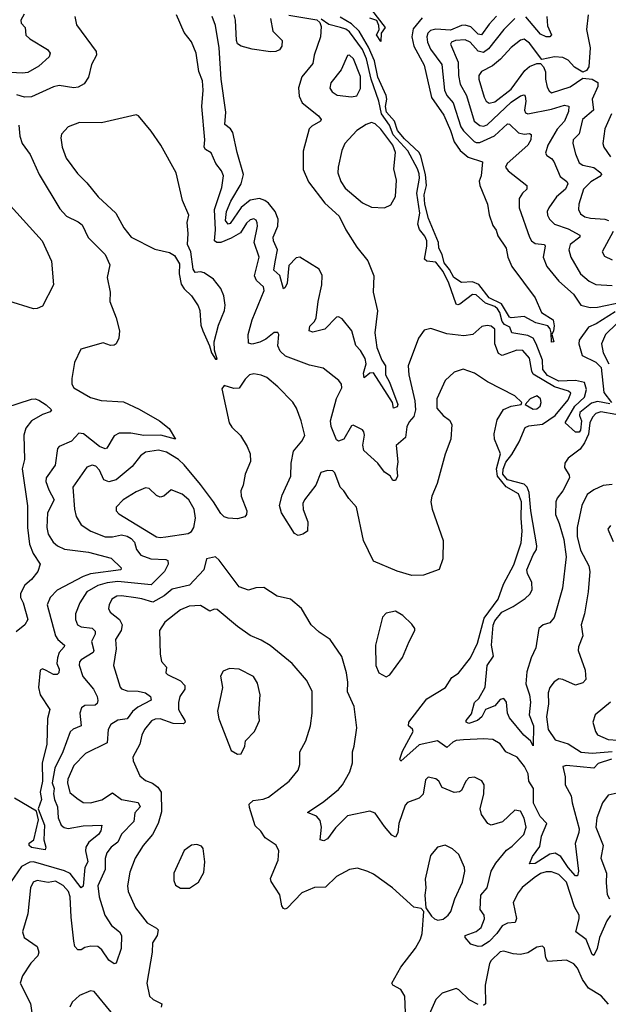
# Model space of a CAD drawing. Extents: x 1493970 to 1595317, y 729910 to 844791.
# Tile 318 of 338: x 1558550 to 1561753, y 829441 to 834798. Entities that reach past the tile are written whole.
import ezdxf

# ---------------------------------------------------------------- set-up
doc = ezdxf.new("R2010")
doc.units = 0

msp = doc.modelspace()

# ---------------------------------------------------------------- linework, layer by layer
at = {"layer": '0CON10XD'}
for points in [[(1560465, 834852.5), (1560539.5, 834755), (1560517.8, 834725), (1560515, 834680), (1560491.5, 834715), (1560506.9, 834743.1), (1560505.5, 834765.5), (1560493.6, 834793.6), (1560455, 834805.4)], [(1558575, 834827.5), (1558557.1, 834795), (1558559.1, 834779.1), (1558580.5, 834755), (1558583.9, 834713.9), (1558604.7, 834694.7), (1558702.5, 834635), (1558715.7, 834615), (1558711.4, 834595), (1558654.5, 834545), (1558595, 834511.3), (1558565, 834506.9), (1558467, 834513)], [(1558850, 834815), (1558860.3, 834770.3), (1558966, 834625), (1558967.5, 834605), (1558940.5, 834555), (1558924.4, 834485), (1558901.4, 834448.6), (1558869.4, 834430.6), (1558845, 834428), (1558765, 834439.6), (1558735, 834432.5), (1558615, 834377.7), (1558577.2, 834377.2), (1558535, 834389.2)], [(1561795, 832649.8), (1561713.3, 832665), (1561685.4, 832655), (1561666.9, 832635), (1561652.3, 832605), (1561646.4, 832543.6), (1561623.5, 832496.5), (1561599.5, 832460.5), (1561535, 832411.8), (1561516.9, 832385), (1561515, 832361.2), (1561540.6, 832320.6), (1561542.9, 832305), (1561506.5, 832235), (1561475.2, 832195), (1561468.5, 832175), (1561465.5, 832105), (1561486.2, 832056.2), (1561510.5, 831970.5), (1561524.8, 831875.2), (1561504.1, 831705), (1561458.3, 831545), (1561435, 831516.8), (1561398, 831505), (1561375.6, 831485), (1561359.1, 831380.9), (1561332.9, 831325), (1561309.7, 831250.3), (1561305.4, 831185), (1561323.8, 831125), (1561329.1, 831085), (1561322.1, 831015), (1561346.9, 830955), (1561345, 830846.7), (1561330, 830875), (1561293.3, 830905), (1561215, 831000), (1561205.5, 831025.5), (1561200, 831085), (1561185, 831104.6), (1561165, 831100), (1561135, 831064.7), (1561085.9, 831044.1), (1561064.5, 831005), (1561041.4, 830985), (1560995, 830968), (1560980, 830975), (1560980, 830985), (1561008, 831022), (1561025, 831082.5), (1561048.8, 831105), (1561083.4, 831166.6), (1561093.9, 831285), (1561128.4, 831335), (1561118.4, 831395), (1561127.2, 831502.8), (1561135, 831527.5), (1561174.3, 831575), (1561235.1, 831604.9), (1561300.7, 831649.3), (1561326.9, 831673.1), (1561338.5, 831695), (1561336.6, 831735), (1561313.1, 831785), (1561309.8, 831805), (1561343.8, 831886.2), (1561362.3, 831915), (1561365.2, 831935), (1561332.2, 832125), (1561322.9, 832225), (1561311.7, 832255), (1561295, 832270.9), (1561204, 832294), (1561179.9, 832325), (1561181.8, 832351.8), (1561195, 832390.5), (1561227.6, 832432.4), (1561268.4, 832501.6), (1561300.6, 832579.4), (1561321.1, 832588.9), (1561395, 832596.9), (1561465, 832644.4), (1561535, 832729.6), (1561549.6, 832765), (1561537.3, 832777.3), (1561459.7, 832799.7), (1561345, 832870), (1561336.8, 832885), (1561325, 832955.6), (1561288, 832998), (1561255, 833000.7), (1561175, 832971.3), (1561155, 832981.5), (1561135.5, 833035), (1561135.5, 833115), (1561115, 833131.1), (1561095, 833134.4), (1561065, 833129.4), (1561016, 833085), (1560967.6, 833077.6), (1560875, 833089.2), (1560787.3, 833117.3), (1560750.9, 833109.1), (1560720, 833065), (1560664.6, 832915.4), (1560667.7, 832865), (1560700.9, 832725), (1560703.6, 832675), (1560695, 832638.6), (1560669.7, 832610.3), (1560656.5, 832583.5), (1560650, 832525), (1560598.3, 832481.7), (1560608.1, 832391.9), (1560603.3, 832355), (1560606.7, 832315), (1560595, 832290), (1560580.7, 832290.7), (1560566.4, 832316.4), (1560535, 832336.2), (1560498.6, 832385), (1560423.5, 832453.5), (1560417, 832483), (1560426.5, 832536.5), (1560423.8, 832555), (1560415, 832566.2), (1560365, 832591.2), (1560355, 832588), (1560315, 832515.6), (1560285, 832504.4), (1560275, 832511.2), (1560245.8, 832585), (1560241.4, 832615), (1560275, 832737.1), (1560303.8, 832795), (1560301.5, 832815), (1560286.9, 832835), (1560201.7, 832901.7), (1560127.6, 832917.6), (1559996.6, 832966.6), (1559967.9, 832995), (1559955, 833023.8), (1559960, 833085), (1559955, 833096.2), (1559935, 833095.6), (1559889.5, 833060.5), (1559856.2, 833043.8), (1559815, 833033.2), (1559795, 833037.5), (1559792.8, 833085), (1559815.2, 833165), (1559880.6, 833325), (1559877.1, 833345), (1559838.8, 833378.8), (1559827.8, 833405), (1559853.2, 833505), (1559826.6, 833585), (1559844.4, 833675), (1559843.1, 833693.1), (1559836.9, 833706.9), (1559825, 833713.8), (1559805, 833708.9), (1559785, 833690.6), (1559751.7, 833638.3), (1559701.3, 833608.7), (1559645, 833585.3), (1559624, 833585), (1559611.1, 833595), (1559615.7, 833655), (1559609.5, 833765), (1559649.7, 833885), (1559658.7, 833948.7), (1559649.2, 833975), (1559618, 834015), (1559592.8, 834072.8), (1559561.5, 834091.5), (1559554.2, 834104.3), (1559557.8, 834145), (1559541.3, 834325), (1559548, 834415), (1559545.4, 834465), (1559525.9, 834515.9), (1559511.1, 834615), (1559485, 834676.7), (1559445, 834727.5), (1559403.3, 834825)], [(1560015, 834821.8), (1560166.4, 834796.4), (1560183.3, 834783.3), (1560191.7, 834761.7), (1560186.4, 834705), (1560152.9, 834605), (1560145, 834560), (1560085, 834487.8), (1560067.7, 834427.7), (1560071.2, 834381.2), (1560087.3, 834345), (1560175.6, 834275), (1560190.8, 834255), (1560188, 834245), (1560140.5, 834219.5), (1560125.6, 834205), (1560092.4, 834082.4), (1560092.6, 833982.6), (1560122.2, 833915), (1560210.5, 833800.5), (1560289.5, 833729.5), (1560324.8, 833654.8), (1560385, 833560), (1560445, 833486.2), (1560478.1, 833405), (1560473.3, 833315), (1560496.8, 833213.2), (1560482.9, 833095), (1560493.4, 833015), (1560521.7, 832945), (1560541.8, 832915), (1560541.3, 832865), (1560563, 832825), (1560608.9, 832705), (1560605, 832692.4), (1560583.9, 832683.9), (1560579.1, 832715), (1560550.5, 832760.5), (1560475, 832875.9), (1560455, 832874.2), (1560425, 832848.8), (1560422, 832875), (1560436.1, 832925), (1560430.5, 832955), (1560405, 832997.7), (1560378.7, 833025), (1560357.3, 833105), (1560305, 833170.3), (1560285, 833181.1), (1560275, 833178.9), (1560211.2, 833115), (1560145, 833097.6), (1560124.8, 833104.8), (1560129.2, 833130.8), (1560153.8, 833155), (1560163.8, 833175), (1560174.5, 833264.5), (1560195.3, 833354.7), (1560195.6, 833405.6), (1560179.7, 833439.7), (1560075.4, 833505.4), (1560055, 833503.1), (1560015, 833461.1), (1560006.2, 833365), (1559995, 833340), (1559985, 833333.3), (1559965.6, 833405.6), (1559932.7, 833435), (1559940.6, 833480.6), (1559953.5, 833545), (1559931.1, 833595), (1559929.2, 833615), (1559955.3, 833675), (1559957.2, 833712.8), (1559941.1, 833755), (1559905, 833800.3), (1559885, 833814.4), (1559855, 833824.5), (1559805, 833815.8), (1559755, 833776), (1559695, 833689.7), (1559685, 833685.3), (1559670, 833705), (1559675.2, 833755), (1559699.3, 833810.7), (1559754.8, 833905), (1559768.9, 833955), (1559733.5, 834075), (1559710, 834185), (1559698, 834205), (1559667.1, 834227.1), (1559672.4, 834295), (1559646.7, 834475), (1559636.4, 834645), (1559615.8, 834765.8), (1559597.6, 834815)], [(1559914.8, 834805.1), (1559928.6, 834735), (1559979.5, 834685), (1559976.7, 834653.3), (1559965, 834633.1), (1559945, 834624.6), (1559916, 834624), (1559815, 834637.1), (1559754.6, 834654.6), (1559735.9, 834665.9), (1559730, 834685), (1559725.2, 834795.2), (1559716.9, 834825)], [(1560296, 834756), (1560232, 834772), (1560190.7, 834800.7)], [(1560741.3, 834808.7), (1560691.4, 834748.6), (1560684.8, 834705), (1560694.8, 834654.8), (1560750.7, 834550.7), (1560791.9, 834375), (1560857.8, 834277.8), (1560894.3, 834195), (1560913.8, 834133.8), (1560947, 834087), (1560990.4, 834050.4), (1561069.2, 834025), (1561061.4, 833948.6), (1561051.5, 833918.5), (1561053.6, 833895), (1561095.5, 833795), (1561104.2, 833735.8), (1561125, 833677.5), (1561142.7, 833652.7), (1561151.7, 833621.7), (1561197.5, 833555), (1561205.9, 833505.9), (1561227.5, 833455), (1561355.8, 833285), (1561390, 833205), (1561453.1, 833165), (1561458, 833132), (1561455.5, 833105), (1561446, 833085), (1561456.9, 833045), (1561445, 833044), (1561442, 833095), (1561436.7, 833116.7), (1561425, 833132.5), (1561359.1, 833149.1), (1561295, 833182.2), (1561225, 833175.4), (1561215, 833180), (1561172.5, 833252.5), (1561105, 833284.6), (1561048, 833358), (1561015, 833372.3), (1560955, 833367.2), (1560913.1, 833395), (1560889.4, 833439.4), (1560859.6, 833475), (1560849.6, 833519.6), (1560830.4, 833555), (1560828.9, 833585), (1560775, 833715.4), (1560755, 833793.8), (1560750.5, 833845), (1560764.1, 833895), (1560757.9, 833955), (1560733.8, 834055), (1560724.1, 834075), (1560645, 834150.6), (1560606.7, 834195), (1560589.7, 834245), (1560546.7, 834295), (1560540.4, 834325), (1560548, 834365), (1560545.3, 834385), (1560499.1, 834485), (1560481.2, 834575), (1560448.8, 834648.8), (1560398.1, 834735), (1560355.3, 834775.3), (1560295, 834811.4)], [(1561145, 834816.9), (1561105, 834774.2), (1561063.6, 834716.4), (1561045, 834719.2), (1561005, 834759.3), (1560975, 834767.5), (1560955, 834766.3), (1560895, 834740.4), (1560815, 834747.1), (1560785, 834740), (1560770.6, 834725), (1560766.4, 834705), (1560769.8, 834675), (1560785, 834637.7), (1560847, 834555), (1560862.2, 834415), (1560874.9, 834384.9), (1560909.5, 834345), (1560951.3, 834215), (1560965, 834193.6), (1561023.3, 834135), (1561035, 834129), (1561055, 834130), (1561134.6, 834165.4), (1561205, 834231.8), (1561215, 834228.8), (1561265, 834181.8), (1561295, 834175.3), (1561325, 834179.2), (1561334.1, 834174.1), (1561331.8, 834145), (1561315, 834115.5), (1561203.8, 834015), (1561194.6, 833995), (1561208.5, 833975), (1561310.6, 833895), (1561309.4, 833875), (1561286.4, 833853.6), (1561269.1, 833825), (1561267.5, 833775), (1561324, 833614), (1561335.4, 833595), (1561355, 833580), (1561406.2, 833575), (1561410.6, 833565), (1561399.3, 833505), (1561418.2, 833455), (1561485, 833374.5), (1561563.5, 833305), (1561604, 833245), (1561655, 833232.5), (1561694, 833234), (1561833.6, 833263.6)], [(1561245, 834805.3), (1561184.7, 834745), (1561101.1, 834638.9), (1561075, 834619.2), (1561045, 834626.5), (1561001.8, 834675), (1560975, 834687.8), (1560922, 834685), (1560900, 834675), (1560894.4, 834665), (1560936.8, 834566.8), (1560939, 834495), (1560947.5, 834447.5), (1560982.4, 834385), (1561023.3, 834245), (1561055, 834221.6), (1561075, 834219), (1561095, 834226.1), (1561225, 834349.1), (1561275, 834383.2), (1561295, 834390), (1561301.8, 834381.8), (1561304.8, 834355), (1561296.9, 834305), (1561302, 834292), (1561315, 834285.4), (1561445, 834310.7), (1561515, 834332.4), (1561538.3, 834328.3), (1561537.6, 834297.6), (1561514.7, 834245), (1561475, 834201.5)], [(1561644, 834825), (1561634.5, 834745), (1561654.1, 834645), (1561647.8, 834542.2), (1561635, 834521.2), (1561615, 834512), (1561569.5, 834539.5), (1561535, 834577.8), (1561505, 834592.2), (1561460, 834595), (1561391.2, 834581.2), (1561325, 834670), (1561295, 834691.5), (1561275, 834686.5), (1561225, 834646.2), (1561166.6, 834583.4), (1561122.7, 834547.3), (1561063.6, 834516.4), (1561048.8, 834495), (1561048.5, 834475), (1561077.3, 834377.3), (1561087.9, 834355), (1561105, 834343.1), (1561135, 834351.6), (1561225, 834419.8), (1561298.3, 834521.7), (1561325, 834543.2), (1561365, 834559.2), (1561385, 834558.8), (1561401.4, 834541.4), (1561410.7, 834515), (1561411.1, 834475), (1561421.5, 834431.5), (1561431.2, 834411.2), (1561445, 834400), (1561545, 834432.8), (1561615, 834480.6), (1561665, 834474.6), (1561695.7, 834455.7), (1561697.2, 834435), (1561664.8, 834365), (1561672.4, 834305), (1561612.5, 834255), (1561595, 834177.8), (1561562.3, 834145), (1561561.1, 834125), (1561575, 834068), (1561595, 834019.1), (1561615, 834006), (1561675, 833993), (1561712.3, 833965), (1561715.4, 833955), (1561707.9, 833945), (1561657.8, 833915), (1561618.8, 833875), (1561593.8, 833795), (1561590.8, 833765), (1561602, 833742), (1561625.9, 833725.9), (1561657.2, 833717.2), (1561735, 833713.2), (1561755, 833705.4)], [(1561419.6, 834815), (1561421.9, 834765), (1561444.3, 834715.7), (1561434.6, 834705.4), (1561415, 834704.2), (1561385, 834720), (1561305, 834813.2)], [(1561762.1, 832707.9), (1561695, 832720.5), (1561661.1, 832711.1), (1561599.1, 832660.9), (1561597, 832645), (1561607.4, 832615), (1561602.1, 832565), (1561595, 832552.8), (1561575, 832554), (1561519.4, 832605), (1561571, 832695), (1561622.9, 832745), (1561634.5, 832785), (1561623.2, 832823.2), (1561574.9, 832834.9), (1561485, 832831.5), (1561422.8, 832862.8), (1561397.7, 832895), (1561394.4, 832945), (1561361.4, 833035), (1561344.5, 833065), (1561315, 833080.5), (1561228.8, 833095), (1561216.6, 833125), (1561189.2, 833139.2), (1561174.9, 833155), (1561163.1, 833205), (1561151.2, 833225), (1561135, 833237.5), (1561084.8, 833254.8), (1561035, 833301.6), (1561015, 833302.7), (1560945, 833250.8), (1560935, 833246.2), (1560925, 833250), (1560885, 833364.4), (1560855, 833428.6), (1560815, 833478.7), (1560765, 833484.6), (1560753.1, 833495), (1560766.2, 833566.2), (1560765.8, 833595), (1560755, 833620.6), (1560725.8, 833655.8), (1560716.6, 833685), (1560728.5, 833745), (1560711, 833855), (1560726.1, 833935), (1560725, 833959.4), (1560715, 833985.9), (1560661.7, 834085), (1560582.4, 834172.4), (1560562.3, 834225), (1560520, 834285), (1560503.8, 834355), (1560463.5, 834473.5), (1560438.4, 834585), (1560415.8, 834635), (1560345, 834732.4), (1560325, 834746.6), (1560296, 834756)], [(1560355, 834378.5), (1560385, 834384.3), (1560405.6, 834424.4), (1560405, 834488), (1560366.9, 834585), (1560345, 834604.3), (1560335, 834604), (1560298.8, 834525), (1560244.3, 834455), (1560237.5, 834425), (1560250, 834405), (1560277.4, 834387.4), (1560355, 834378.5)], [(1559625, 832950), (1559610.7, 833000.7), (1559608.8, 833045), (1559632, 833135), (1559665.7, 833215), (1559668.6, 833245), (1559660.8, 833295), (1559644, 833335), (1559605.7, 833385.7), (1559555, 833420), (1559535, 833426.7), (1559505, 833422.5), (1559495, 833440), (1559480.8, 833535), (1559464.3, 833575), (1559468, 833635), (1559462, 833695), (1559470, 833735), (1559436, 833815), (1559401.1, 833965), (1559318.9, 834115), (1559265, 834190.8), (1559196.2, 834275), (1559185, 834281.2), (1558995, 834237.1), (1558875, 834238.6), (1558815, 834215.8), (1558778, 834175), (1558774.2, 834155), (1558780.8, 834105), (1558803.1, 834045), (1558865, 833960.8), (1558915, 833910.8), (1558977.1, 833835), (1559074.4, 833745), (1559116.7, 833665), (1559156.9, 833615), (1559285, 833548.6), (1559365, 833532), (1559393.3, 833515), (1559419.3, 833469.3), (1559418.8, 833415), (1559428.3, 833358.3), (1559445, 833333.3), (1559485.8, 833295.8), (1559520.7, 833240.7), (1559530, 833215), (1559536.7, 833135), (1559546.7, 833105), (1559583.3, 833023.3), (1559593.3, 832985), (1559615, 832950), (1559625, 832950)], [(1561770.6, 834285), (1561734.4, 834205), (1561723.3, 834125), (1561728.1, 834105), (1561765, 834052.7)], [(1558546.4, 834223.6), (1558550.4, 834165), (1558563.8, 834125), (1558607.3, 834065), (1558655.6, 833955), (1558768.3, 833768.3), (1558805, 833728.1), (1558868.3, 833698.3), (1558891.1, 833681.1), (1558923.1, 833613.1), (1559015, 833520), (1559040, 833465), (1559025.6, 833395), (1559043.1, 833315), (1559040.6, 833265), (1559075.6, 833175), (1559094.2, 833105), (1559090, 833065), (1559075.8, 833034.2), (1559065, 833026.2), (1559045, 833026), (1559005, 833040), (1558883.3, 833005), (1558847.7, 832932.3), (1558834.4, 832845), (1558833.5, 832815), (1558845, 832794.3), (1558935, 832742.1), (1558993.6, 832726.4), (1559115, 832718), (1559199.7, 832679.7), (1559310.8, 832615), (1559363.4, 832573.4), (1559397.5, 832515), (1559317.7, 832537.7), (1559225, 832534.8), (1559155, 832549), (1559091.4, 832548.6), (1559065, 832534.4), (1559025, 832467.5), (1559015, 832462.2), (1558985, 832476.2), (1558897.1, 832545), (1558872.4, 832547.6), (1558832.5, 832505), (1558765, 832475.8), (1558756, 832465), (1558743.6, 832375), (1558694, 832305), (1558693.3, 832285), (1558709.6, 832239.6), (1558737.7, 832185), (1558701.2, 832115), (1558697.4, 832035), (1558705, 831998.6), (1558732, 831955), (1558755.2, 831935.2), (1558795, 831916.8), (1558925, 831900.6), (1559047.6, 831867.6), (1559102, 831815), (1559100, 831805), (1558935, 831782.5), (1558895, 831769.2), (1558755, 831693.8), (1558715.6, 831655), (1558700.6, 831615), (1558744.6, 831445), (1558757.8, 831425), (1558794.3, 831395), (1558791.9, 831385), (1558764.5, 831355.5), (1558756.6, 831325), (1558752.6, 831295), (1558764.5, 831265), (1558764, 831245), (1558754.3, 831235.7), (1558735, 831235.5), (1558693.6, 831256.4), (1558675, 831266), (1558662.1, 831257.9), (1558652.7, 831165), (1558661.6, 831125), (1558714.4, 831045), (1558701.6, 830995), (1558697.4, 830855), (1558673.3, 830755), (1558674.5, 830655), (1558660.9, 830595), (1558668.9, 830555), (1558651.2, 830505), (1558684.5, 830415), (1558680.8, 830335), (1558693.3, 830295), (1558688.3, 830281.7), (1558615, 830294.5), (1558602, 830305), (1558602, 830318), (1558627.5, 830335), (1558651.8, 830445), (1558642.3, 830492.3), (1558521.7, 830561.7)], [(1560535, 833774.2), (1560569.1, 833790.9), (1560594.6, 833835.4), (1560601.1, 833925), (1560587.1, 833987.1), (1560596.2, 834075), (1560581.2, 834115), (1560515, 834201.6), (1560485, 834230.5), (1560465, 834238.5), (1560435, 834227.5), (1560384.8, 834195.2), (1560319.6, 834125), (1560304, 834086), (1560282.9, 833995), (1560281.8, 833965), (1560298.3, 833918.3), (1560321.9, 833881.9), (1560415, 833801.4), (1560465, 833777.5), (1560535, 833774.2)], [(1561475, 834201.5), (1561424.7, 834115), (1561412.4, 834072.4), (1561418.3, 834058.3), (1561445, 834042.2), (1561457.2, 834027.2), (1561490.8, 833945), (1561528.1, 833918.1), (1561533.2, 833905), (1561520.7, 833875), (1561472.3, 833835), (1561429.1, 833775), (1561421.2, 833755), (1561421.8, 833735), (1561432.7, 833712.7), (1561461.4, 833685), (1561535, 833660), (1561597.8, 833625), (1561598.9, 833615), (1561546.2, 833575), (1561537.7, 833545), (1561549.1, 833505), (1561602, 833415), (1561649.6, 833375), (1561685, 833357.4), (1561775, 833351.1)], [(1558500.6, 833785), (1558671.9, 833595), (1558724.2, 833485), (1558733.8, 833355), (1558675, 833240), (1558645, 833226.2), (1558625, 833224.4), (1558485, 833267.9)], [(1561780, 833645), (1561720, 833535), (1561732.1, 833512.1), (1561775, 833491.9)], [(1561790.7, 833209.3), (1561686.7, 833143.3), (1561646, 833125), (1561595.2, 833055), (1561593.7, 833035), (1561611.4, 832971.4), (1561685.4, 832935.4), (1561714.1, 832905), (1561729.8, 832769.8), (1561770, 832715)], [(1561799.1, 833145), (1561737.5, 833085), (1561715.5, 833035), (1561725.4, 832985), (1561757, 832925)], [(1561770.8, 830775), (1561698.8, 830751.2), (1561673.9, 830726.1), (1561525, 830740.3), (1561505.5, 830734.5), (1561517.9, 830677.9), (1561518.3, 830635), (1561551.8, 830575), (1561556.3, 830536.3), (1561594.8, 830395), (1561593.8, 830375), (1561572.3, 830315), (1561590.5, 830165), (1561585, 830140), (1561575, 830140.4), (1561535, 830184.7), (1561495, 830244.6), (1561465, 830263.1), (1561435, 830257.5), (1561355, 830206.2), (1561324.5, 830204.5), (1561340.5, 830245), (1561381, 830299), (1561390.1, 830355), (1561419.2, 830425), (1561382.3, 830462.3), (1561345.5, 830535), (1561346.5, 830615), (1561321.6, 830655), (1561316.6, 830695), (1561296.8, 830735), (1561256.7, 830785), (1561196.2, 830815), (1561165, 830858.1), (1561125, 830881.4), (1561075.4, 830885.4), (1560965, 830878.8), (1560924.8, 830875.2), (1560907.7, 830867.7), (1560875, 830838.5), (1560824.7, 830874.7), (1560725, 830852.3), (1560624.4, 830764.4), (1560619.2, 830775), (1560632.9, 830817.1), (1560690.8, 830925), (1560688.1, 830938.1), (1560666.2, 830955), (1560668.6, 830975), (1560766.7, 831103.3), (1560866.5, 831163.5), (1560902, 831218), (1560937.8, 831242.2), (1561003.8, 831325), (1561040.7, 831405), (1561078, 831542), (1561153.8, 831645), (1561182.7, 831727.3), (1561238.9, 831831.1), (1561278.9, 831951.1), (1561285.2, 832015), (1561278.7, 832085), (1561281, 832175), (1561265, 832217.6), (1561196.7, 832256.7), (1561150.2, 832315), (1561145.3, 832354.7), (1561165.9, 832435.9), (1561134.7, 832514.7), (1561131.5, 832545), (1561148.5, 832621.5), (1561183.3, 832676.7), (1561224.3, 832695.7), (1561280, 832705), (1561282.5, 832715), (1561245, 832751.2), (1561096.8, 832826.8), (1561025, 832875.6), (1560963.2, 832896.8), (1560915, 832880), (1560864.7, 832835.3), (1560820, 832735), (1560820, 832685), (1560855, 832643.8), (1560889.5, 832619.5), (1560902.5, 832595), (1560896.7, 832515), (1560866.1, 832433.9), (1560822.2, 832275), (1560792.2, 832205), (1560788.2, 832175), (1560795.5, 832135), (1560855.5, 831965), (1560853.6, 831865), (1560833.6, 831806.4), (1560747.5, 831775), (1560685, 831773.6), (1560605, 831798), (1560475, 831852.2), (1560421.1, 831965), (1560384, 832145), (1560342.1, 832192.1), (1560314.3, 832234.3), (1560294.2, 832255), (1560265, 832333.3), (1560255, 832344), (1560225, 832345.4), (1560188.6, 832335), (1560162.4, 832265), (1560100, 832185), (1560091.3, 832165), (1560093.5, 832133.5), (1560118.8, 832065), (1560116.7, 832015), (1560091.7, 831998.3), (1560065, 831991.2), (1560045, 832002), (1559975.5, 832115), (1559964.6, 832155), (1559978.3, 832211.7), (1560026.2, 832315), (1560028.4, 832385), (1560040, 832450), (1560085.5, 832505), (1560101.1, 832535), (1560081.9, 832615), (1560055.7, 832685), (1560036.2, 832716.2), (1559955, 832800.8), (1559895, 832850.8), (1559865, 832864.2), (1559825, 832871.4), (1559801.2, 832865), (1559777.5, 832842.5), (1559745, 832794), (1559715, 832792), (1559663.3, 832806.7), (1559651.2, 832788.8), (1559690.8, 832605), (1559705, 832581.2), (1559752, 832535), (1559788.8, 832475), (1559803.8, 832435), (1559806.4, 832393.6), (1559776.7, 832325), (1559766.2, 832265), (1559753.8, 832235), (1559756, 832205), (1559785.8, 832125), (1559784.1, 832105.9), (1559775, 832093.3), (1559735, 832082.5), (1559685, 832085.6), (1559663.6, 832093.6), (1559645, 832111.5), (1559605.8, 832175), (1559535, 832269.2), (1559445.1, 832375.1), (1559414.7, 832405), (1559348.9, 832445), (1559304.8, 832455.2), (1559234.8, 832445.3), (1559207.8, 832425), (1559162.3, 832367.7), (1559076.2, 832295), (1559035, 832283), (1559008, 832295), (1558985, 832346.5), (1558965, 832369.1), (1558945, 832374.7), (1558915, 832362.5), (1558840.4, 832255), (1558849.2, 832135), (1558858.2, 832095), (1558885, 832049.4), (1558937.1, 832015), (1559015, 831984.3), (1559055, 831983.8), (1559105, 831994.3), (1559135, 831988), (1559157.7, 831975), (1559175.6, 831955.6), (1559185.3, 831915), (1559209.1, 831885), (1559264, 831864), (1559345, 831861.4), (1559356.2, 831855), (1559357.5, 831835), (1559338.5, 831795), (1559265, 831723.6), (1559085, 831741.2), (1559025.5, 831734.5), (1558975, 831719.4), (1558916, 831685), (1558878.2, 831625), (1558854.6, 831565), (1558853.9, 831535), (1558865.6, 831505), (1558885, 831494.1), (1558945, 831486.9), (1558961.5, 831471.5), (1558960.8, 831455), (1558941.9, 831415), (1558952.9, 831365), (1558950, 831355), (1558885.6, 831315), (1558876.2, 831303.8), (1558873.6, 831286.4), (1558893.4, 831225), (1558952.5, 831155), (1558972.5, 831115), (1558975.6, 831094.4), (1558971.9, 831078.1), (1558961.3, 831068.7), (1558905, 831067.3), (1558886.9, 831053.1), (1558878.2, 831025), (1558885.5, 830955), (1558841.7, 830938.3), (1558825, 830922.9), (1558784.8, 830815), (1558741.6, 830725), (1558727, 830645), (1558738.4, 830615), (1558735.1, 830585), (1558740.6, 830555), (1558756.8, 830515), (1558759.6, 830455), (1558775.9, 830415.9), (1558792.3, 830402.3), (1558815, 830397.5), (1558895, 830412), (1558996.7, 830415), (1558991.1, 830385), (1558979.1, 830365), (1558927.1, 830322.9), (1558910.5, 830295), (1558908.9, 830275), (1558920.8, 830215), (1558905.3, 830185), (1558895, 830084.3), (1558885, 830074.3), (1558825, 830152.5), (1558795, 830167.2), (1558625, 830216.1), (1558605, 830213.6), (1558559.7, 830190.3), (1558480.5, 830075)], [(1561345, 832679.4), (1561365, 832680.9), (1561381.8, 832695), (1561388, 832715), (1561385, 832735.7), (1561365, 832750.9), (1561327.5, 832735), (1561300, 832705), (1561345, 832679.4)], [(1558475, 832687.3), (1558615, 832733.3), (1558635, 832735.6), (1558655, 832728.6), (1558695, 832702.9), (1558723.8, 832675), (1558716.7, 832665), (1558675, 832650.6), (1558615.3, 832614.7), (1558584.6, 832575), (1558572.3, 832537.7), (1558577.3, 832405), (1558563.8, 832355), (1558592.1, 832152.1), (1558593.4, 832035), (1558604.6, 831945), (1558623.6, 831893.6), (1558661.9, 831835), (1558648.8, 831795), (1558615, 831752.1), (1558578.4, 831721.6), (1558555.4, 831675), (1558554.5, 831655), (1558570, 831625), (1558593.8, 831535), (1558578.8, 831505), (1558531.9, 831468.1)], [(1561775, 832269.5), (1561725, 832263.1), (1561675, 832240.7), (1561638.1, 832215), (1561610, 832155), (1561584.3, 832035.7), (1561584.7, 831985.3), (1561602.1, 831912.1), (1561646.6, 831826.6), (1561652.1, 831795), (1561643.2, 831685), (1561622.9, 831565), (1561605.6, 831505), (1561615.6, 831445.6), (1561590.7, 831385), (1561589.3, 831365), (1561628, 831258), (1561631.9, 831208.1), (1561615, 831190), (1561575, 831177.8), (1561505, 831208.2), (1561485, 831211.2), (1561458.1, 831195), (1561435.4, 831165), (1561426, 831135), (1561427.6, 831075), (1561416.9, 831005), (1561425.5, 830935), (1561465, 830879.4), (1561535, 830857.1), (1561605, 830812.1), (1561666.3, 830806.3), (1561775, 830815.9)], [(1559315, 831980), (1559345, 831983.6), (1559467.5, 832002.5), (1559485, 832013.8), (1559498.6, 832035), (1559507.1, 832085), (1559500, 832135), (1559470.4, 832185), (1559435, 832216.9), (1559375, 832239.4), (1559335, 832205.6), (1559315, 832200), (1559295, 832209.1), (1559255, 832247.8), (1559235, 832250), (1559185, 832229.6), (1559114.2, 832185), (1559074.5, 832145.5), (1559075.8, 832125), (1559090.2, 832110.2), (1559295, 831984.5), (1559315, 831980)], [(1561765, 832046.7), (1561751.2, 832025), (1561779.1, 831959.1)], [(1561035, 829837.5), (1561060.8, 829859.2), (1561079.6, 829905), (1561078.5, 829925), (1561056.8, 829956.8), (1561060, 830035), (1561094.7, 830075), (1561116.2, 830165), (1561140.7, 830209.3), (1561200, 830280), (1561229.7, 830300.3), (1561294.3, 830365), (1561305.8, 830405), (1561295, 830453.3), (1561275, 830491.2), (1561245, 830497.1), (1561176.9, 830433.1), (1561115, 830415.6), (1561097.5, 830425), (1561063.1, 830473.1), (1561055.5, 830505), (1561075.4, 830585), (1561077.8, 830635), (1561065, 830655.7), (1561025, 830675.7), (1560995, 830673.3), (1560978.8, 830655), (1560955, 830603.8), (1560944.1, 830595.9), (1560915, 830592.5), (1560850, 830620), (1560830.6, 830655), (1560815, 830668.1), (1560772.7, 830677.3), (1560758.6, 830661.4), (1560745.4, 830584.6), (1560725, 830561.4), (1560660.5, 830539.5), (1560647.1, 830525), (1560613.5, 830425), (1560607.2, 830372.8), (1560595, 830350), (1560575, 830360.8), (1560535, 830408.5), (1560485, 830481.5), (1560455, 830492.3), (1560334.2, 830465.8), (1560268.6, 830401.4), (1560225, 830341.5), (1560205, 830329.4), (1560186, 830335), (1560192.8, 830405), (1560185, 830441.4), (1560165, 830463.6), (1560116.7, 830485), (1560205.3, 830544.7), (1560285, 830609.1), (1560306.7, 830635), (1560346.8, 830705), (1560361.5, 830755), (1560360.5, 830815), (1560371.1, 830845), (1560385.7, 830945), (1560370.8, 831060.8), (1560335, 831140), (1560335.9, 831194.1), (1560328.1, 831245), (1560303.8, 831333.8), (1560240, 831425), (1560180, 831465), (1560136, 831505), (1560083.8, 831595), (1560024.2, 831644.2), (1559951.1, 831661.1), (1559878.3, 831708.3), (1559835, 831706.9), (1559795, 831694.4), (1559745, 831712.5), (1559635, 831857.5), (1559615, 831875.8), (1559566, 831864), (1559551.5, 831805), (1559475, 831720.9), (1559380.6, 831699.4), (1559336.7, 831663.3), (1559275, 831628), (1559215, 831647.7), (1559181.7, 831651.7), (1559105, 831662.8), (1559078.9, 831661.1), (1559051.1, 831645), (1559037.5, 831615), (1559034.4, 831595), (1559041.9, 831575), (1559093.5, 831533.5), (1559108.4, 831505), (1559101.9, 831475), (1559072.5, 831425), (1559075.9, 831375), (1559060, 831285), (1559096.6, 831166.6), (1559105, 831157.1), (1559135, 831146.7), (1559195, 831144.7), (1559235, 831135.3), (1559261.9, 831115), (1559265.7, 831095), (1559192.7, 831057.3), (1559165, 831034.7), (1559135, 830994.2), (1559085, 830986.3), (1559046.6, 830963.4), (1559031.1, 830935), (1559027.2, 830862.8), (1558907.8, 830805), (1558845, 830740), (1558812.3, 830665), (1558811, 830645), (1558823.6, 830593.6), (1558861.7, 830561.7), (1558895, 830538.9), (1558935, 830536.4), (1558997.3, 830552.7), (1559055, 830591.8), (1559105, 830554.6), (1559195, 830539.1), (1559205.8, 830515), (1559177, 830483), (1559171.1, 830435), (1559105, 830365.5), (1559085, 830323.1), (1559047.3, 830295), (1559024.6, 830265), (1559015.8, 830234.2), (1559015.2, 830175), (1558974.8, 830085), (1558981.9, 830025), (1559013.9, 829925), (1559050.1, 829870.1), (1559093.1, 829835), (1559104.4, 829815), (1559101.8, 829745), (1559076, 829665), (1559065, 829660.8), (1559035, 829680.6), (1558996.8, 829736.8), (1558975, 829754.6), (1558937.8, 829757.8), (1558905, 829749.6), (1558885, 829737.5), (1558867, 829737), (1558849.6, 829755), (1558844.7, 829785), (1558830, 829915), (1558825.6, 830025.6), (1558816, 830055), (1558787.4, 830087.4), (1558745, 830110.5), (1558705, 830102.5), (1558645, 830114.7), (1558624.4, 830105.6), (1558608.4, 830075), (1558595, 829933.3), (1558564.8, 829835), (1558575.4, 829805), (1558646, 829756), (1558655.3, 829725), (1558648.9, 829705), (1558611.8, 829665), (1558565, 829595.6), (1558552.7, 829555), (1558609.3, 829445), (1558616, 829395)], [(1560650, 829395), (1560646.5, 829485), (1560625, 829520.8), (1560580, 829545), (1560576, 829555), (1560625, 829642.9), (1560705, 829746), (1560731.2, 829795), (1560740, 829825), (1560750, 829945), (1560735, 829962.5), (1560695, 829970), (1560579.2, 830075), (1560475, 830149.2), (1560445, 830162.9), (1560388.3, 830181.7), (1560345.7, 830174.3), (1560273.7, 830136.3), (1560215, 830077.5), (1560154.6, 830075.4), (1560085, 830047.8), (1560006.6, 829963.4), (1559995, 829958), (1559985, 829961.2), (1559976.8, 829976.8), (1559966.4, 830036.4), (1559918.3, 830108.3), (1559916, 830125), (1559957.5, 830225), (1559961.2, 830275), (1559945.7, 830305.7), (1559886.4, 830346.4), (1559862.8, 830382.8), (1559832.5, 830412.5), (1559800.6, 830510.6), (1559799.8, 830530.2), (1559820, 830550), (1559875, 830557.3), (1559905, 830568.5), (1560016, 830655), (1560065, 830714), (1560074.3, 830745), (1560074.4, 830815), (1560107.8, 830875), (1560133.6, 830956.4), (1560141.9, 831025), (1560141.1, 831145), (1560111.4, 831205), (1560033.1, 831295), (1559913.3, 831393.3), (1559865, 831422.3), (1559805, 831447.3), (1559735, 831496.4), (1559625, 831588.2), (1559609.1, 831590.9), (1559585, 831579.5), (1559535, 831610), (1559473.3, 831606.7), (1559425, 831586.5), (1559340.9, 831519.1), (1559311.4, 831475), (1559314.2, 831345), (1559322.5, 831305), (1559348.6, 831275), (1559346, 831245), (1559354.5, 831234.5), (1559425, 831200.9), (1559448.8, 831175), (1559448.8, 831155), (1559422.6, 831115), (1559415, 831082.5), (1559415.2, 831045), (1559432.5, 831012.5), (1559448.5, 830985), (1559450.6, 830975), (1559442.4, 830967.6), (1559385, 830968.7), (1559315, 830994.7), (1559287.1, 830992.9), (1559267.6, 830982.4), (1559228.8, 830935), (1559214.6, 830905), (1559205, 830856.2), (1559166, 830785), (1559167.5, 830765), (1559205, 830684.4), (1559235, 830659.1), (1559273.7, 830643.7), (1559302.5, 830622.5), (1559320, 830595), (1559322.6, 830487.4), (1559304.7, 830425.3), (1559272.5, 830365), (1559221.5, 830305), (1559178.9, 830235), (1559149.8, 830160.2), (1559137.5, 830085), (1559141.5, 830055), (1559180.6, 829965), (1559244.1, 829884.1), (1559295, 829855.6), (1559303.3, 829845), (1559299.2, 829815), (1559273.3, 829775), (1559271.1, 829725), (1559241.9, 829555), (1559257.5, 829485), (1559277.2, 829467.2), (1559324, 829444), (1559320.8, 829425)], [(1560545, 831223.3), (1560565, 831232.5), (1560633.2, 831326.8), (1560669.2, 831415), (1560701.2, 831475), (1560701.2, 831485), (1560685, 831508.8), (1560635, 831556.2), (1560595, 831579.2), (1560545, 831568.8), (1560525, 831547.5), (1560487.1, 831395), (1560488, 831285), (1560505, 831243.3), (1560545, 831223.3)], [(1559735, 830800.8), (1559755, 830804.2), (1559776.2, 830845), (1559778.8, 830875), (1559828.8, 830925), (1559855.7, 830984.3), (1559852, 831025), (1559859.4, 831125), (1559845, 831187.5), (1559823.3, 831225), (1559745, 831263.8), (1559691.7, 831268.3), (1559657, 831253), (1559643.9, 831226.1), (1559653.8, 831165), (1559626, 831035), (1559634.4, 830994.4), (1559701.7, 830821.7), (1559735, 830800.8)], [(1561764.4, 831085), (1561681.1, 831015), (1561668.5, 830975), (1561683.6, 830925), (1561695, 830906.9), (1561751.7, 830881.7), (1561805, 830878)], [(1561817.5, 830592.5), (1561752.1, 830577.9), (1561722.6, 830537.4), (1561690.4, 830455), (1561685.4, 830405), (1561725.9, 830305), (1561713.3, 830235), (1561743.5, 830155), (1561741.3, 830101.3), (1561747.7, 830037.7), (1561759.2, 830015)], [(1559475, 830072), (1559524.2, 830105.8), (1559552.2, 830157.8), (1559558.1, 830215), (1559548.3, 830288.3), (1559540.5, 830300.5), (1559515, 830310.8), (1559485, 830305.7), (1559445, 830278), (1559389.2, 830155), (1559389.2, 830115), (1559398.8, 830088.8), (1559425, 830072.5), (1559475, 830072)], [(1560825, 829898.8), (1560855, 829903.4), (1560882.5, 829925), (1560896.4, 829945), (1560918.8, 830015), (1560960.8, 830105), (1560972.9, 830165), (1560970, 830185), (1560940, 830255), (1560905.8, 830285.8), (1560865, 830305.8), (1560824.5, 830295.5), (1560785, 830250), (1560757.6, 830122.4), (1560760.5, 830075), (1560754.5, 830034.5), (1560760, 829965), (1560790.9, 829920.9), (1560808, 829905), (1560825, 829898.8)], [(1561765, 829923.8), (1561745, 829894), (1561704.6, 829805), (1561692.3, 829745), (1561675, 829706), (1561665, 829712), (1561632.4, 829792.4), (1561576.9, 829835), (1561595.2, 829905), (1561594.8, 829924.8), (1561570.1, 829970.1), (1561525.5, 830105.5), (1561485, 830146.6), (1561445, 830161.1), (1561415, 830161.1), (1561385, 830152.2), (1561350.5, 830129.5), (1561285, 830076.1), (1561262.1, 830047.9), (1561235.7, 829995), (1561252.9, 829907.1), (1561245.7, 829885), (1561205, 829882.8), (1561175, 829867.8), (1561145.9, 829825), (1561105, 829782.6), (1561065, 829756.1), (1561045, 829755.5), (1561005, 829767.5), (1560974, 829805), (1560975, 829815.7), (1561035, 829837.5)], [(1561755, 829440.8), (1561715, 829486.2), (1561645, 829528.5), (1561612.5, 829575), (1561585, 829637.1), (1561565, 829661.1), (1561525, 829680.4), (1561424.4, 829674.4), (1561413.6, 829693.6), (1561405.7, 829745.7), (1561395, 829756.2), (1561365, 829750.8), (1561315, 829721.5), (1561275, 829710.9), (1561235, 829714.4), (1561185, 829730), (1561165, 829725.6), (1561115, 829679.2), (1561106.6, 829663.4), (1561083.1, 829545), (1561085, 829442.5), (1561075, 829433.3)], [(1559048.5, 829398.5), (1558955, 829510), (1558935, 829513.3), (1558875, 829488.8), (1558835, 829452.5), (1558824, 829425)], [(1561045, 829440), (1560995.3, 829465.3), (1560939.3, 829519.3), (1560925, 829526), (1560848.8, 829501.2), (1560815, 829466.2), (1560771.4, 829368.6)]]:
    msp.add_lwpolyline(points, dxfattribs=at)

doc.saveas('drawing.dxf')
